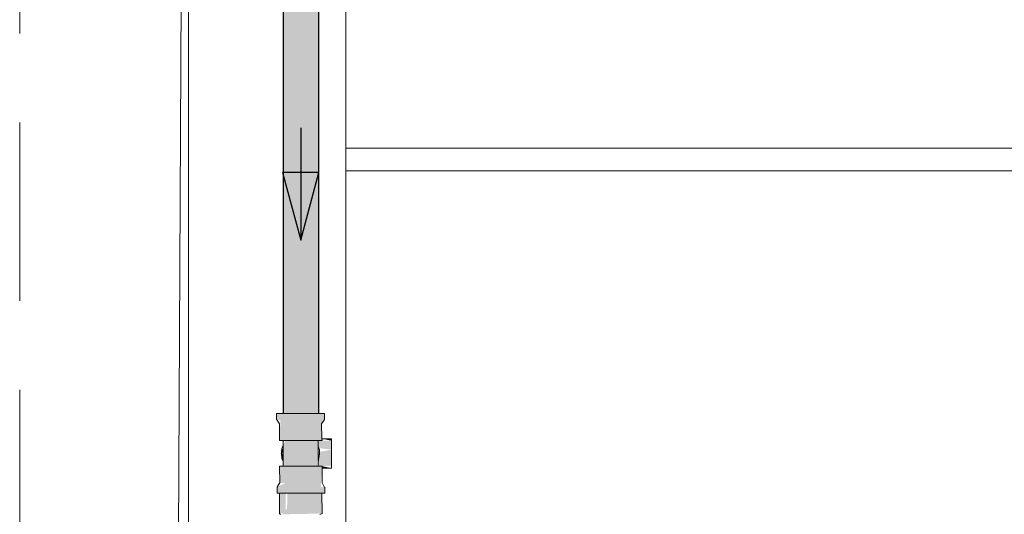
# Model space of a CAD drawing. Header units: millimetres. Extents: x 567 to 934, y -1 to 364.
# Tile 1020 of 1056: x 748.456 to 750.209, y 234.563 to 235.445. Entities that reach past the tile are written whole.
import ezdxf

# ---------------------------------------------------------------- set-up
doc = ezdxf.new("R2010")
doc.units = ezdxf.units.MM
doc.header["$MEASUREMENT"] = 0
doc.linetypes.add('HIDDEN2', pattern=[0.47625, 0.3175, -0.15875])
for name, color, linetype, lineweight in [('AF-Condutos', 140, 'Continuous', 25), ('AF-Conexões', 152, 'Continuous', 18), ('AF-Peça de utilização', 152, 'Continuous', 18), ('AF-Sentido conduto', 140, 'Continuous', 30), ('DI-Detalhes', 1, 'HIDDEN2', 9)]:
    doc.layers.add(name, color=color, linetype=linetype, lineweight=lineweight)
doc.layers.add('ARQ FINA', color=8, linetype='Continuous')

msp = doc.modelspace()

# ---------------------------------------------------------------- hatches: boundary and pattern name
at = {"layer": 'AF-Condutos', "linetype": 'Continuous'}
msp.add_hatch(color=151, dxfattribs=at).paths.add_polyline_path([(748.9884, 235.5514), (748.9251, 235.5514), (748.9251, 234.7427), (748.9884, 234.7427)])
at = {"layer": 'AF-Conexões', "linetype": 'Continuous'}
for points in [[(748.9134, 234.7317), (748.9202, 234.7312), (748.9186, 234.6947), (748.9942, 234.6947), (748.9935, 234.7242), (748.9982, 234.7312), (748.9986, 234.7427), (748.9134, 234.7427)], [(748.9251, 234.6861), (748.9251, 234.6487), (748.985, 234.6487), (748.9876, 234.6947), (748.9294, 234.6947)], [(748.9994, 234.6117), (748.9921, 234.6117), (748.9942, 234.6487), (748.9373, 234.6487), (748.9296, 234.6192), (748.9146, 234.6123), (748.9142, 234.6007), (748.9994, 234.6007)], [(748.9193, 234.6192), (748.9295, 234.6191), (748.9236, 234.6487), (748.9186, 234.6487)], [(748.9236, 234.6487), (748.9296, 234.6192), (748.9373, 234.6487)], [(748.9296, 234.5649), (748.9296, 234.6007), (748.9192, 234.6007), (748.9186, 234.5649)], [(748.994, 234.6007), (748.9328, 234.6007), (748.9319, 234.5734), (748.9236, 234.5632), (748.9942, 234.5645)]]:
    msp.add_hatch(color=161, dxfattribs=at).paths.add_polyline_path(points)
at = {"layer": 'AF-Peça de utilização', "linetype": 'Continuous'}
for points in [[(749.0111, 234.6979), (748.9941, 234.6979), (749.0111, 234.6944)], [(749.0111, 234.6944), (748.9876, 234.6944), (748.9884, 234.681), (749.0111, 234.6785)], [(748.9896, 234.6744), (748.9891, 234.6691), (749.0111, 234.6649), (749.0111, 234.6785)], [(749.0111, 234.6586), (748.9882, 234.6627), (748.9878, 234.6586)], [(748.9885, 234.6626), (749.0111, 234.6586), (749.0111, 234.6649), (748.9893, 234.6691)], [(749.0111, 234.649), (749.0111, 234.6586), (748.9876, 234.6586), (748.9876, 234.649)], [(748.9942, 234.6455), (749.0111, 234.6455), (748.9942, 234.649)]]:
    msp.add_hatch(color=161, dxfattribs=at).paths.add_polyline_path(points)

# ---------------------------------------------------------------- linework, layer by layer
at = {"layer": 'AF-Condutos'}
for p, q in [((748.9251, 235.5514), (748.9251, 234.7427)), ((748.9884, 234.7427), (748.9884, 235.5514))]:
    msp.add_line(p, q, dxfattribs=at)
at = {"layer": 'AF-Conexões'}
for p, q in [((748.9134, 234.7427), (748.9134, 234.7317)), ((748.9206, 234.7427), (748.9134, 234.7427)), ((748.9134, 234.7317), (748.9146, 234.7312)), ((748.9146, 234.7312), (748.9186, 234.7242)), ((748.9251, 234.7427), (748.9206, 234.7427)), ((748.9399, 234.7427), (748.9251, 234.7427)), ((748.9648, 234.7427), (748.9399, 234.7427)), ((748.9868, 234.7427), (748.9648, 234.7427)), ((748.9884, 234.7427), (748.9868, 234.7427)), ((748.9986, 234.7427), (748.9884, 234.7427)), ((748.9935, 234.7242), (748.9982, 234.7312)), ((748.9974, 234.7312), (748.9986, 234.7317)), ((748.9982, 234.7312), (748.9974, 234.7312)), ((748.9986, 234.7317), (748.9986, 234.7427)), ((748.9186, 234.7242), (748.9186, 234.6947)), ((748.9941, 234.6979), (748.9935, 234.7242)), ((748.9942, 234.6947), (748.9941, 234.6979)), ((748.9186, 234.6947), (748.9239, 234.6947)), ((748.9251, 234.6808), (748.9224, 234.6717)), ((748.9239, 234.6947), (748.9251, 234.6947)), ((748.9251, 234.6947), (748.9251, 234.6941)), ((748.9287, 234.6947), (748.9251, 234.6947)), ((748.9251, 234.6947), (748.9251, 234.6947)), ((748.9251, 234.6947), (748.9287, 234.6947)), ((748.9251, 234.6941), (748.9251, 234.6861)), ((748.9251, 234.6861), (748.9251, 234.6808)), ((748.9251, 234.6808), (748.9251, 234.6574)), ((748.9294, 234.6947), (748.9287, 234.6947)), ((748.9287, 234.6947), (748.9378, 234.6947)), ((748.9363, 234.6947), (748.9294, 234.6947)), ((748.9564, 234.6947), (748.9363, 234.6947)), ((748.9378, 234.6947), (748.9567, 234.6947)), ((748.9753, 234.6947), (748.9564, 234.6947)), ((748.9567, 234.6947), (748.9755, 234.6947)), ((748.9764, 234.6947), (748.9753, 234.6947)), ((748.9755, 234.6947), (748.9805, 234.6947)), ((748.9796, 234.6947), (748.9764, 234.6947)), ((748.9805, 234.6947), (748.9796, 234.6947)), ((748.9815, 234.6947), (748.9805, 234.6947)), ((748.9805, 234.6947), (748.9826, 234.6947)), ((748.9826, 234.6947), (748.9815, 234.6947)), ((748.9866, 234.6947), (748.9826, 234.6947)), ((748.9826, 234.6947), (748.9876, 234.6947)), ((748.9876, 234.6947), (748.9866, 234.6947)), ((748.9876, 234.6873), (748.9876, 234.6947)), ((748.9876, 234.6947), (748.9892, 234.6947)), ((748.9876, 234.6855), (748.9876, 234.6873)), ((748.9876, 234.6827), (748.9876, 234.6855)), ((748.9876, 234.6825), (748.9876, 234.6827)), ((748.9876, 234.6683), (748.9876, 234.6825)), ((748.9881, 234.6815), (748.9876, 234.6825)), ((748.9885, 234.6808), (748.9881, 234.6815)), ((748.9897, 234.6783), (748.9885, 234.6808)), ((748.9892, 234.6947), (748.9942, 234.6947)), ((748.9224, 234.6717), (748.925, 234.6587)), ((748.9876, 234.6631), (748.9876, 234.6683)), ((748.9881, 234.6667), (748.9876, 234.6631)), ((748.9876, 234.6619), (748.9884, 234.6657)), ((748.9876, 234.6619), (748.9876, 234.6631)), ((748.9876, 234.6569), (748.9876, 234.6619)), ((748.9878, 234.6587), (748.9885, 234.6655)), ((748.9884, 234.6657), (748.9886, 234.6666)), ((748.9885, 234.6655), (748.9886, 234.6666)), ((748.9886, 234.6666), (748.9896, 234.6717)), ((748.9896, 234.6724), (748.9897, 234.6783)), ((748.9896, 234.6717), (748.9896, 234.6724)), ((748.9186, 234.6487), (748.9193, 234.6192)), ((748.9236, 234.6487), (748.9186, 234.6487)), ((748.9251, 234.6487), (748.9236, 234.6487)), ((748.9251, 234.6574), (748.9251, 234.6562)), ((748.9251, 234.6562), (748.9251, 234.6487)), ((748.9287, 234.6487), (748.9251, 234.6487)), ((748.9251, 234.6487), (748.9287, 234.6487)), ((748.9308, 234.6487), (748.9287, 234.6487)), ((748.9287, 234.6487), (748.9296, 234.6487)), ((748.9296, 234.6487), (748.9308, 234.6487)), ((748.9373, 234.6487), (748.9308, 234.6487)), ((748.9308, 234.6487), (748.9363, 234.6487)), ((748.9363, 234.6487), (748.9564, 234.6487)), ((748.9561, 234.6487), (748.9373, 234.6487)), ((748.9749, 234.6487), (748.9561, 234.6487)), ((748.9564, 234.6487), (748.9753, 234.6487)), ((748.9753, 234.6487), (748.9749, 234.6487)), ((748.9753, 234.6487), (748.9764, 234.6487)), ((748.9876, 234.6487), (748.9753, 234.6487)), ((748.9764, 234.6487), (748.985, 234.6487)), ((748.985, 234.6487), (748.9856, 234.6487)), ((748.9856, 234.6487), (748.9866, 234.6487)), ((748.9866, 234.6487), (748.9868, 234.6487)), ((748.9868, 234.6487), (748.9876, 234.6487)), ((748.9876, 234.6561), (748.9876, 234.6569)), ((748.9876, 234.6487), (748.9876, 234.6561)), ((748.9889, 234.6487), (748.9876, 234.6487)), ((748.9942, 234.6487), (748.9889, 234.6487)), ((748.9942, 234.6455), (748.9942, 234.6487)), ((748.9942, 234.6192), (748.9942, 234.6455)), ((748.9154, 234.6123), (748.9142, 234.6117)), ((748.9142, 234.6117), (748.9142, 234.6109)), ((748.9142, 234.6109), (748.9142, 234.6007)), ((748.9193, 234.6192), (748.9146, 234.6123)), ((748.9146, 234.6123), (748.9154, 234.6123)), ((748.9982, 234.6123), (748.9942, 234.6192)), ((748.9994, 234.6117), (748.9982, 234.6123)), ((748.9994, 234.6109), (748.9994, 234.6117)), ((748.9994, 234.6007), (748.9994, 234.6109)), ((748.9142, 234.6007), (748.9186, 234.6007)), ((748.9186, 234.6007), (748.9186, 234.5649)), ((748.9186, 234.6007), (748.926, 234.6007)), ((748.926, 234.6007), (748.948, 234.6007)), ((748.948, 234.6007), (748.9728, 234.6007)), ((748.9728, 234.6007), (748.9921, 234.6007)), ((748.9921, 234.6007), (748.994, 234.6007)), ((748.9942, 234.5645), (748.994, 234.6007)), ((748.994, 234.6007), (748.9994, 234.6007)), ((748.9186, 234.5649), (748.9201, 234.5629)), ((748.9906, 234.5629), (748.9942, 234.5645))]:
    msp.add_line(p, q, dxfattribs=at)
at = {"layer": 'AF-Peça de utilização'}
for p, q in [((749.0111, 234.6979), (748.9941, 234.6979)), ((749.0111, 234.697), (749.0111, 234.6979)), ((749.0111, 234.6947), (749.0111, 234.697)), ((748.9228, 234.6805), (748.922, 234.6739)), ((748.9251, 234.6861), (748.9228, 234.6805)), ((748.9881, 234.6815), (748.9876, 234.6827)), ((749.0111, 234.6944), (749.0111, 234.6947)), ((749.0111, 234.6903), (749.0111, 234.6944)), ((749.0111, 234.6848), (749.0111, 234.6903)), ((749.0111, 234.6785), (749.0111, 234.6848)), ((749.0111, 234.6717), (749.0111, 234.6785)), ((748.922, 234.6739), (748.9217, 234.6717)), ((748.9217, 234.6717), (748.9219, 234.6701)), ((748.9219, 234.6701), (748.9228, 234.6629)), ((748.9228, 234.6629), (748.9251, 234.6574)), ((748.9885, 234.6629), (748.9887, 234.6646)), ((748.9887, 234.6646), (748.9896, 234.6709)), ((748.9897, 234.6717), (748.9896, 234.6724)), ((748.9896, 234.6709), (748.9897, 234.6717)), ((749.0111, 234.6649), (749.0111, 234.6717)), ((749.0111, 234.6586), (749.0111, 234.6649)), ((748.9942, 234.6455), (749.0111, 234.6455)), ((749.0111, 234.6532), (749.0111, 234.6586)), ((749.0111, 234.649), (749.0111, 234.6532)), ((749.0111, 234.6487), (749.0111, 234.649)), ((749.0111, 234.6464), (749.0111, 234.6487)), ((749.0111, 234.6455), (749.0111, 234.6464))]:
    msp.add_line(p, q, dxfattribs=at)
at = {"layer": 'AF-Sentido conduto'}
for p, q in [((748.9887, 235.1723), (748.924, 235.1723)), ((748.924, 235.1723), (748.9564, 235.0516)), ((748.9564, 235.0516), (748.9887, 235.1723))]:
    msp.add_line(p, q, dxfattribs=at)
msp.add_lwpolyline([(748.9564, 235.2516), (748.9564, 235.0516)], dxfattribs=at)
at = {"layer": 'ARQ FINA', "lineweight": 5}
for p, q in [((748.757, 238.5658), (748.7084, 227.791)), ((748.7564, 227.5115), (748.7564, 238.5658)), ((749.0364, 235.2155), (749.0364, 236.7255)), ((749.0364, 235.2155), (751.8764, 235.2155)), ((749.0364, 235.1755), (749.0364, 235.2155)), ((749.0364, 232.9755), (749.0364, 235.1755)), ((751.8364, 235.1755), (749.0364, 235.1755))]:
    msp.add_line(p, q, dxfattribs=at)
at = {"layer": 'DI-Detalhes'}
msp.add_lwpolyline([(748.4558, 238.9038), (757.4219, 238.9038), (757.4219, 227.3238), (748.4558, 227.3238), (748.4558, 238.9038)], dxfattribs=at)

doc.saveas('drawing.dxf')
